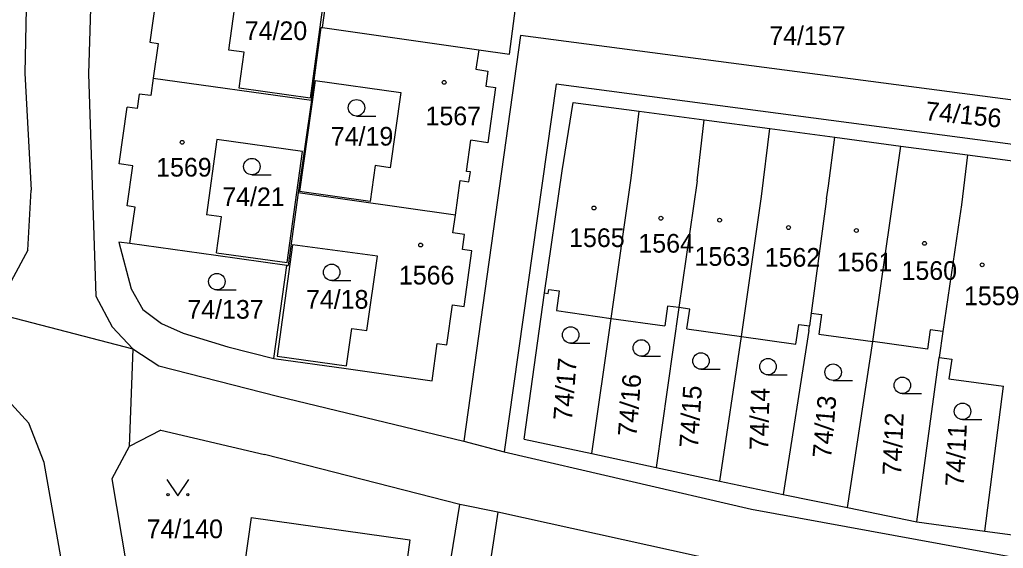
# Model space of a CAD drawing. Extents: x -735249 to -729401, y -1124843 to -1121828.
# Drawn here: x -734250.1 to -734160.5, y -1123089 to -1123040.9 of the extents above; entities that cross this region are included whole.
import ezdxf

# ---------------------------------------------------------------- set-up
doc = ezdxf.new("R2010")
doc.units = 0
for name, color, linetype in [('Vrstva 1', 7, 'Continuous'), ('Vrstva 18', 7, 'Continuous'), ('Vrstva 19', 7, 'Continuous'), ('Vrstva 25', 7, 'Continuous')]:
    doc.layers.add(name, color=color, linetype=linetype)

msp = doc.modelspace()

# ---------------------------------------------------------------- linework, layer by layer
at = {"layer": 'Vrstva 1'}
for points in [[(-734249.3, -1123029.56), (-734249.64, -1123045.76)], [(-734243.34, -1123029.98), (-734243.82, -1123045.83)], [(-734222.51, -1123041.61), (-734221.35, -1123033.2)], [(-734205.47, -1123044.03), (-734204.25, -1123034.69)], [(-734231.05, -1123043.66), (-734230.09, -1123036.83)], [(-734222.25, -1123037.98), (-734223.64, -1123048.03)], [(-734237.72, -1123039.27), (-734238.25, -1123042.95)], [(-734223.52, -1123048.22), (-734222.63, -1123041.6)], [(-734222.63, -1123041.6), (-734222.51, -1123041.61)], [(-734222.51, -1123041.61), (-734208.27, -1123043.63)], [(-734204.46, -1123042.34), (-734209.64, -1123079.24)], [(-734111.28, -1123054.55), (-734204.46, -1123042.34)], [(-734238.25, -1123042.95), (-734237.49, -1123043.06)], [(-734237.49, -1123043.06), (-734237.93, -1123046.21)], [(-734229.65, -1123043.86), (-734231.05, -1123043.66)], [(-734230.11, -1123047.13), (-734229.65, -1123043.86)], [(-734208.27, -1123043.63), (-734208.53, -1123045.41)], [(-734208.27, -1123043.63), (-734205.47, -1123044.03)], [(-734249.64, -1123045.76), (-734249.05, -1123056.42)], [(-734243.82, -1123045.83), (-734243.17, -1123066.06)], [(-734237.93, -1123046.21), (-734238.15, -1123047.8)], [(-734237.93, -1123046.21), (-734223.52, -1123048.22)], [(-734208.53, -1123045.41), (-734207.44, -1123045.57)], [(-734207.44, -1123045.57), (-734207.64, -1123046.93)], [(-734223.64, -1123048.03), (-734230.11, -1123047.13)], [(-734223.18, -1123046.42), (-734224.6, -1123056.53)], [(-734223.18, -1123046.42), (-734215.36, -1123047.52)], [(-734207.64, -1123046.93), (-734206.74, -1123047.06)], [(-734206.74, -1123047.06), (-734207.45, -1123052.09)], [(-734201.22, -1123046.76), (-734205.97, -1123080.2)], [(-734115.94, -1123058.01), (-734201.22, -1123046.76)], [(-734239.22, -1123047.66), (-734239.4, -1123048.99)], [(-734238.15, -1123047.8), (-734239.22, -1123047.66)], [(-734215.36, -1123047.52), (-734216.34, -1123054.36)], [(-734241.02, -1123054.01), (-734240.3, -1123048.86)], [(-734239.4, -1123048.99), (-734240.3, -1123048.86)], [(-734223.52, -1123048.22), (-734224.73, -1123056.64)], [(-734200.68, -1123054.64), (-734199.66, -1123048.43)], [(-734199.66, -1123048.43), (-734193.67, -1123049.23)], [(-734194.39, -1123055.32), (-734193.67, -1123049.23)], [(-734193.67, -1123049.23), (-734187.73, -1123050.02)], [(-734188.39, -1123055.55), (-734187.73, -1123050.02)], [(-734187.73, -1123050.02), (-734181.77, -1123050.8)], [(-734182.53, -1123056.98), (-734181.77, -1123050.8)], [(-734181.77, -1123050.8), (-734175.82, -1123051.59)], [(-734176.42, -1123056.01), (-734175.82, -1123051.59)], [(-734175.82, -1123051.59), (-734169.81, -1123052.39)], [(-734232.13, -1123051.8), (-734233.08, -1123058.64)], [(-734224.33, -1123052.88), (-734232.13, -1123051.8)], [(-734209.38, -1123054.7), (-734208.99, -1123051.87)], [(-734207.45, -1123052.09), (-734208.99, -1123051.87)], [(-734170.56, -1123057.49), (-734169.81, -1123052.39)], [(-734169.81, -1123052.39), (-734163.75, -1123053.19)], [(-734225.74, -1123063), (-734224.33, -1123052.88)], [(-734163.75, -1123053.19), (-734164.3, -1123057.75)], [(-734163.75, -1123053.19), (-734157.58, -1123054.01)], [(-734239.78, -1123054.18), (-734241.02, -1123054.01)], [(-734240.3, -1123057.84), (-734239.78, -1123054.18)], [(-734217.7, -1123054.16), (-734218.16, -1123057.44)], [(-734216.34, -1123054.36), (-734217.7, -1123054.16)], [(-734209.04, -1123054.74), (-734209.38, -1123054.7)], [(-734209.17, -1123055.65), (-734209.04, -1123054.74)], [(-734202.28, -1123065.76), (-734200.68, -1123054.64)], [(-734210.4, -1123058.67), (-734209.96, -1123055.54)], [(-734209.96, -1123055.54), (-734209.17, -1123055.65)], [(-734196.2, -1123068.07), (-734194.39, -1123055.32)], [(-734188.39, -1123055.55), (-734190.04, -1123067.09)], [(-734176.58, -1123057.19), (-734176.42, -1123056.01)], [(-734249.35, -1123061.88), (-734249.05, -1123056.42)], [(-734224.73, -1123056.64), (-734225.65, -1123063.27)], [(-734210.4, -1123058.67), (-734224.73, -1123056.64)], [(-734218.16, -1123057.44), (-734224.6, -1123056.53)], [(-734184.35, -1123069.72), (-734182.53, -1123056.98)], [(-734239.58, -1123057.94), (-734240.3, -1123057.84)], [(-734176.58, -1123057.19), (-734177.98, -1123067.59)], [(-734172.38, -1123070.18), (-734170.56, -1123057.49)], [(-734164.3, -1123057.75), (-734164.47, -1123058.94)], [(-734240.05, -1123061.26), (-734239.58, -1123057.94)], [(-734231.72, -1123058.83), (-734233.08, -1123058.64)], [(-734232.17, -1123062.11), (-734231.72, -1123058.83)], [(-734210.63, -1123060.28), (-734210.4, -1123058.67)], [(-734164.47, -1123058.94), (-734165.99, -1123069.26)], [(-734209.57, -1123060.43), (-734210.63, -1123060.28)], [(-734209.76, -1123061.8), (-734209.57, -1123060.43)], [(-734240.05, -1123061.26), (-734241.06, -1123061.15)], [(-734241.06, -1123061.15), (-734239.93, -1123065.39)], [(-734232.21, -1123062.36), (-734240.05, -1123061.26)], [(-734225.25, -1123061.39), (-734226.65, -1123071.5)], [(-734217.51, -1123062.4), (-734225.25, -1123061.39)], [(-734249.35, -1123061.88), (-734250.88, -1123064.68)], [(-734225.75, -1123063.25), (-734232.21, -1123062.36)], [(-734232.17, -1123062.11), (-734225.74, -1123063)], [(-734218.47, -1123069.18), (-734217.51, -1123062.4)], [(-734208.89, -1123061.93), (-734209.76, -1123061.8)], [(-734209.6, -1123066.99), (-734208.89, -1123061.93)], [(-734226.93, -1123071.71), (-734225.75, -1123063.25)], [(-734225.75, -1123063.25), (-734225.65, -1123063.27)], [(-734239.93, -1123065.39), (-734238.88, -1123067.27)], [(-734204.15, -1123079.06), (-734202.28, -1123065.76)], [(-734202.28, -1123065.76), (-734201.94, -1123065.81)], [(-734201.94, -1123065.81), (-734201.88, -1123065.43)], [(-734201.88, -1123065.43), (-734200.95, -1123065.56)], [(-734200.95, -1123065.56), (-734201.2, -1123067.36)], [(-734255.82, -1123066.69), (-734239.8, -1123070.85)], [(-734243.17, -1123066.06), (-734241.67, -1123068.83)], [(-734211.18, -1123070.47), (-734210.67, -1123066.85)], [(-734210.67, -1123066.85), (-734209.6, -1123066.99)], [(-734238.88, -1123067.27), (-734237.16, -1123068.53)], [(-734201.2, -1123067.36), (-734196.2, -1123068.07)], [(-734190.04, -1123067.09), (-734192.1, -1123081.64)], [(-734191.07, -1123066.96), (-734191.32, -1123068.76)], [(-734190.04, -1123067.09), (-734191.07, -1123066.96)], [(-734189.05, -1123067.22), (-734190.04, -1123067.09)], [(-734189.31, -1123069.02), (-734189.05, -1123067.22)], [(-734177.98, -1123067.59), (-734178.13, -1123068.76)], [(-734177.98, -1123067.59), (-734177.04, -1123067.73)], [(-734177.04, -1123067.73), (-734177.28, -1123069.5)], [(-734237.16, -1123068.53), (-734235.19, -1123069.42)], [(-734197.98, -1123080.38), (-734196.2, -1123068.07)], [(-734196.2, -1123068.07), (-734191.32, -1123068.76)], [(-734179.38, -1123070.42), (-734179.12, -1123068.63)], [(-734179.12, -1123068.63), (-734178.13, -1123068.76)], [(-734241.67, -1123068.83), (-734239.8, -1123070.85)], [(-734235.19, -1123069.42), (-734231.14, -1123070.65)], [(-734220.32, -1123072.39), (-734219.83, -1123068.98)], [(-734219.83, -1123068.98), (-734218.47, -1123069.18)], [(-734189.31, -1123069.02), (-734184.35, -1123069.72)], [(-734178.19, -1123069.18), (-734180.55, -1123084.11)], [(-734178.19, -1123069.18), (-734178.13, -1123068.76)], [(-734177.28, -1123069.5), (-734172.38, -1123070.18)], [(-734167.15, -1123069.1), (-734167.39, -1123070.87)], [(-734165.99, -1123069.26), (-734167.15, -1123069.1)], [(-734165.99, -1123069.26), (-734166.33, -1123071.62)], [(-734212.53, -1123073.75), (-734212.05, -1123070.35)], [(-734212.05, -1123070.35), (-734211.18, -1123070.47)], [(-734186.31, -1123082.88), (-734184.35, -1123069.72)], [(-734184.35, -1123069.72), (-734179.38, -1123070.42)], [(-734174.69, -1123085.29), (-734172.38, -1123070.18)], [(-734167.39, -1123070.87), (-734172.38, -1123070.18)], [(-734239.8, -1123070.85), (-734240.12, -1123079.72)], [(-734239.8, -1123070.85), (-734237.43, -1123072.4)], [(-734231.14, -1123070.65), (-734226.93, -1123071.71)], [(-734226.93, -1123071.71), (-734220.36, -1123072.64)], [(-734226.65, -1123071.5), (-734220.32, -1123072.39)], [(-734168.35, -1123086.57), (-734166.33, -1123071.62)], [(-734166.33, -1123071.62), (-734165.18, -1123071.78)], [(-734165.18, -1123071.78), (-734165.44, -1123073.56)], [(-734237.43, -1123072.4), (-734226.61, -1123075.14)], [(-734220.36, -1123072.64), (-734212.53, -1123073.75)], [(-734165.44, -1123073.56), (-734160.48, -1123074.24)], [(-734249.27, -1123077.6), (-734251.81, -1123074.82)], [(-734162.16, -1123087.42), (-734160.48, -1123074.24)], [(-734226.61, -1123075.14), (-734209.64, -1123079.24)], [(-734247.86, -1123081.2), (-734249.27, -1123077.6)], [(-734237.23, -1123078.25), (-734240.12, -1123079.72)], [(-734237.23, -1123078.25), (-734227.78, -1123080.47)], [(-734209.64, -1123079.24), (-734205.97, -1123080.2)], [(-734204.15, -1123079.06), (-734197.98, -1123080.38)], [(-734240.12, -1123079.72), (-734241.69, -1123082.66)], [(-734205.97, -1123080.2), (-734183.42, -1123085.43)], [(-734241.5, -1123117.26), (-734247.86, -1123081.2)], [(-734210, -1123085), (-734227.78, -1123080.47)], [(-734197.98, -1123080.38), (-734192.1, -1123081.64)], [(-734192.1, -1123081.64), (-734186.31, -1123082.88)], [(-734241.69, -1123082.66), (-734235.59, -1123118.83)], [(-734186.31, -1123082.88), (-734180.55, -1123084.11)], [(-734180.55, -1123084.11), (-734174.69, -1123085.29)], [(-734215.42, -1123118.4), (-734210, -1123085)], [(-734206.52, -1123085.7), (-734211.6, -1123118.94)], [(-734206.52, -1123085.7), (-734210, -1123085)], [(-734186.03, -1123090.22), (-734206.52, -1123085.7)], [(-734183.42, -1123085.43), (-734159.71, -1123089.77)], [(-734174.69, -1123085.29), (-734168.35, -1123086.57)], [(-734229.01, -1123086.2), (-734231.11, -1123101.06)], [(-734229.01, -1123086.2), (-734214.55, -1123088.23)], [(-734168.35, -1123086.57), (-734162.16, -1123087.42)], [(-734162.16, -1123087.42), (-734156.23, -1123088.23)], [(-734214.55, -1123088.23), (-734214.8, -1123090.02)]]:
    msp.add_lwpolyline(points, dxfattribs=at)
at = {"layer": 'Vrstva 25'}
for points in [[(-734219.41, -1123049.66), (-734217.66, -1123049.66)], [(-734228.94, -1123055.01), (-734227.19, -1123055.01)], [(-734221.67, -1123064.63), (-734219.92, -1123064.63)], [(-734232.13, -1123065.48), (-734230.38, -1123065.48)], [(-734199.9, -1123070.33), (-734198.15, -1123070.33)], [(-734193.46, -1123071.51), (-734191.71, -1123071.51)], [(-734188.03, -1123072.7), (-734186.28, -1123072.7)], [(-734181.92, -1123073.21), (-734180.17, -1123073.21)], [(-734175.99, -1123073.72), (-734174.24, -1123073.72)], [(-734169.69, -1123074.91), (-734167.94, -1123074.91)], [(-734164.2, -1123077.28), (-734162.45, -1123077.28)], [(-734236.68, -1123082.72), (-734235.68, -1123084.22), (-734234.68, -1123082.72)]]:
    msp.add_lwpolyline(points, dxfattribs=at)
for centre, radius in [((-734211.42, -1123046.6), 0.174), ((-734219.41, -1123048.91), 0.75), ((-734235.29, -1123052.05), 0.175), ((-734228.94, -1123054.26), 0.75), ((-734197.78, -1123058.03), 0.175), ((-734191.68, -1123058.96), 0.175), ((-734186.33, -1123059.13), 0.175), ((-734180.05, -1123059.81), 0.175), ((-734173.87, -1123060.07), 0.175), ((-734213.57, -1123061.4), 0.175), ((-734167.67, -1123061.25), 0.175), ((-734221.67, -1123063.88), 0.75), ((-734162.41, -1123063.2), 0.175), ((-734232.13, -1123064.73), 0.75), ((-734199.9, -1123069.58), 0.75), ((-734193.46, -1123070.76), 0.75), ((-734188.03, -1123071.95), 0.75), ((-734181.92, -1123072.46), 0.75), ((-734175.99, -1123072.97), 0.75), ((-734169.69, -1123074.16), 0.75), ((-734164.2, -1123076.53), 0.75), ((-734236.58, -1123084.12), 0.1), ((-734234.78, -1123084.12), 0.1)]:
    msp.add_circle(centre, radius, dxfattribs=at)

# ---------------------------------------------------------------- texts
at = {"layer": 'Vrstva 18'}
for s, p in [('74/20', (-734229.59, -1123042.75)), ('74/157', (-734181.81, -1123043.2)), ('74/19', (-734221.75, -1123052.35)), ('74/21', (-734231.64, -1123057.86)), ('74/18', (-734224.01, -1123067.19)), ('74/137', (-734234.82, -1123068.1)), ('74/140', (-734238.53, -1123088.07))]:
    msp.add_text(s, height=1.7, dxfattribs=at).set_placement(p)
for s, rotation, p in [('74/156', 354.20282, (-734167.661, -1123050.022)), ('74/17', 85.40068, (-734199.793, -1123077.425)), ('74/16', 85.40068, (-734193.913, -1123078.875)), ('74/15', 86.30069, (-734188.306, -1123079.908)), ('74/14', 88.60071, (-734181.915, -1123080.086)), ('74/13', 85.00068, (-734176.181, -1123080.844)), ('74/12', 87.5007, (-734169.801, -1123082.382)), ('74/11', 87.20069, (-734164.079, -1123083.411))]:
    msp.add_text(s, height=1.7, rotation=rotation, dxfattribs=at).set_placement(p)
at = {"layer": 'Vrstva 19'}
for s, p in [('1567', (-734213.12, -1123050.5)), ('1569', (-734237.66, -1123055.17)), ('1565', (-734200.04, -1123061.58)), ('1564', (-734193.73, -1123062.09)), ('1563', (-734188.61, -1123063.29)), ('1562', (-734182.22, -1123063.37)), ('1561', (-734175.65, -1123063.8)), ('1566', (-734215.55, -1123064.99)), ('1560', (-734169.76, -1123064.57)), ('1559', (-734164.07, -1123066.87))]:
    msp.add_text(s, height=1.7, dxfattribs=at).set_placement(p)

doc.saveas('drawing.dxf')
